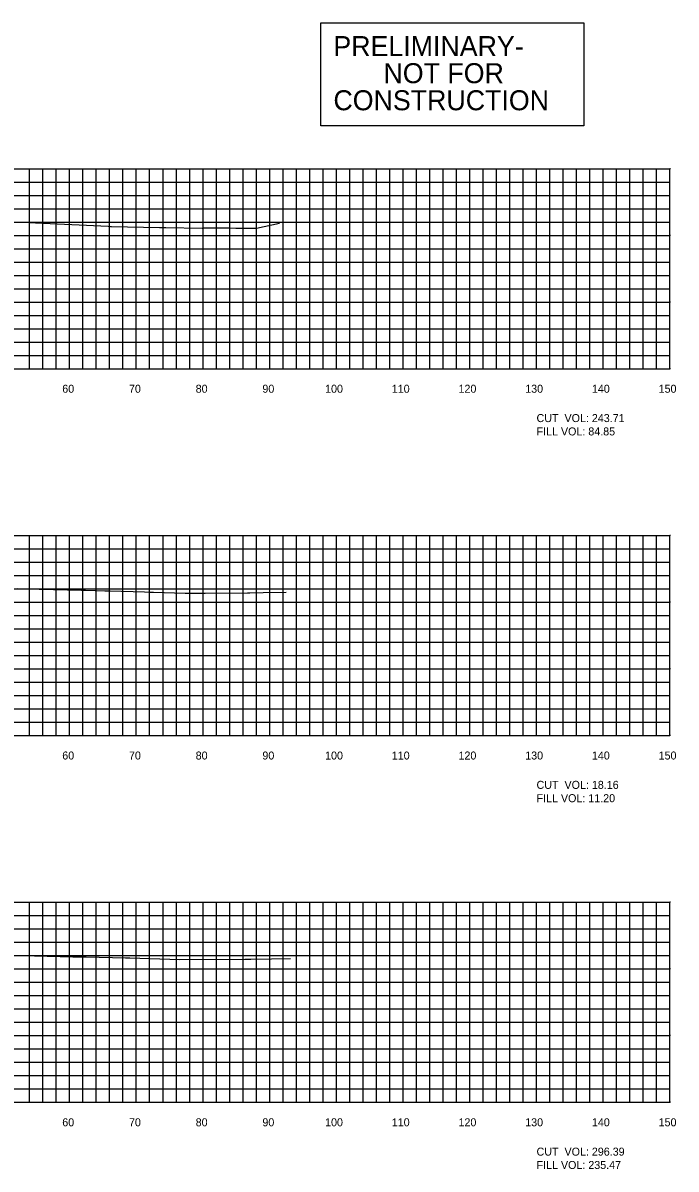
# Model space of a CAD drawing. Extents: x 1800880 to 1814006, y 250083 to 250560.
# Drawn here: x 1812884 to 1812981.9, y 250089.4 to 250261.3 of the extents above; entities that cross this region are included whole.
import ezdxf

# ---------------------------------------------------------------- set-up
doc = ezdxf.new("R2010")
doc.units = 0
for name, color, linetype in [('CL-CNST', 7, 'Continuous'), ('DESIGN - DRAINAGE - Bridges', 7, 'Continuous'), ('DRAINAGETXT', 7, 'Continuous'), ('Level 32', 7, 'Continuous'), ('Level 46', 7, 'Continuous')]:
    doc.layers.add(name, color=color, linetype=linetype)

msp = doc.modelspace()

# ---------------------------------------------------------------- linework, layer by layer
at = {"layer": 'CL-CNST'}
for points in [[(1812883.94, 250231.43), (1812885.87, 250231.32), (1812896.79, 250230.79), (1812897.14, 250230.78), (1812897.3, 250230.78), (1812904.49, 250230.6), (1812904.91, 250230.6), (1812905.41, 250230.59), (1812910.86, 250230.53), (1812910.95, 250230.54), (1812911.32, 250230.54), (1812911.37, 250230.54), (1812914.85, 250230.56), (1812915.9, 250230.51), (1812917.45, 250230.49), (1812919.01, 250230.52), (1812922.48, 250231.24)], [(1812883.14, 250176.47), (1812884.36, 250176.43), (1812892.77, 250176.24), (1812893.39, 250176.23), (1812896.29, 250176.14), (1812897.06, 250176.14), (1812902.23, 250175.96), (1812902.87, 250175.94), (1812903.59, 250175.92), (1812908.31, 250175.77), (1812910.56, 250175.78), (1812911.11, 250175.79), (1812911.3, 250175.79), (1812917.67, 250175.83), (1812917.8, 250175.83), (1812918.01, 250175.83), (1812920.04, 250175.87), (1812923.48, 250175.91)], [(1812883.78, 250121.43), (1812891.47, 250121.26), (1812893.5, 250121.25), (1812899.39, 250121.08), (1812899.58, 250121.08), (1812900.03, 250121.08), (1812907.54, 250120.84), (1812917.25, 250120.89), (1812917.27, 250120.89), (1812917.67, 250120.89), (1812917.83, 250120.89), (1812917.96, 250120.89), (1812918.16, 250120.89), (1812921.27, 250120.95), (1812924.11, 250120.98)]]:
    msp.add_lwpolyline(points, dxfattribs=at)
at = {"layer": 'DESIGN - DRAINAGE - Bridges'}
for p, q in [((1812981, 250209.43), (1812981, 250239.43)), ((1812981.06, 250239.43), (1812981, 250239.43)), ((1812981.06, 250229.43), (1812981, 250229.43)), ((1812981.06, 250219.43), (1812981, 250219.43)), ((1812681, 250209.43), (1812981, 250209.43)), ((1812891, 250209.37), (1812891, 250209.43)), ((1812901, 250209.37), (1812901, 250209.43)), ((1812911, 250209.37), (1812911, 250209.43)), ((1812921, 250209.37), (1812921, 250209.43)), ((1812931, 250209.37), (1812931, 250209.43)), ((1812941, 250209.37), (1812941, 250209.43)), ((1812951, 250209.37), (1812951, 250209.43)), ((1812961, 250209.37), (1812961, 250209.43)), ((1812971, 250209.37), (1812971, 250209.43)), ((1812981, 250209.37), (1812981, 250209.43)), ((1812981.06, 250209.43), (1812981, 250209.43)), ((1812981, 250154.43), (1812981, 250184.43)), ((1812981.06, 250184.43), (1812981, 250184.43)), ((1812981.06, 250174.43), (1812981, 250174.43)), ((1812981.06, 250164.43), (1812981, 250164.43)), ((1812681, 250154.43), (1812981, 250154.43)), ((1812891, 250154.37), (1812891, 250154.43)), ((1812901, 250154.37), (1812901, 250154.43)), ((1812911, 250154.37), (1812911, 250154.43)), ((1812921, 250154.37), (1812921, 250154.43)), ((1812931, 250154.37), (1812931, 250154.43)), ((1812941, 250154.37), (1812941, 250154.43)), ((1812951, 250154.37), (1812951, 250154.43)), ((1812961, 250154.37), (1812961, 250154.43)), ((1812971, 250154.37), (1812971, 250154.43)), ((1812981, 250154.37), (1812981, 250154.43)), ((1812981.06, 250154.43), (1812981, 250154.43)), ((1812981, 250099.43), (1812981, 250129.43)), ((1812981.06, 250129.43), (1812981, 250129.43)), ((1812981.06, 250119.43), (1812981, 250119.43)), ((1812981.06, 250109.43), (1812981, 250109.43)), ((1812681, 250099.43), (1812981, 250099.43)), ((1812891, 250099.37), (1812891, 250099.43)), ((1812901, 250099.37), (1812901, 250099.43)), ((1812911, 250099.37), (1812911, 250099.43)), ((1812921, 250099.37), (1812921, 250099.43)), ((1812931, 250099.37), (1812931, 250099.43)), ((1812941, 250099.37), (1812941, 250099.43)), ((1812951, 250099.37), (1812951, 250099.43)), ((1812961, 250099.37), (1812961, 250099.43)), ((1812971, 250099.37), (1812971, 250099.43)), ((1812981, 250099.37), (1812981, 250099.43)), ((1812981.06, 250099.43), (1812981, 250099.43))]:
    msp.add_line(p, q, dxfattribs=at)
at = {"layer": 'Level 32'}
msp.add_lwpolyline([(1812928.68, 250261.29), (1812968.08, 250261.29), (1812968.08, 250245.85), (1812928.68, 250245.85)], close=True, dxfattribs=at)
at = {"layer": 'Level 46'}
for p, q in [((1812681, 250239.43), (1812981, 250239.43)), ((1812885, 250209.43), (1812885, 250239.43)), ((1812887, 250209.43), (1812887, 250239.43)), ((1812889, 250209.43), (1812889, 250239.43)), ((1812891, 250209.43), (1812891, 250239.43)), ((1812893, 250209.43), (1812893, 250239.43)), ((1812895, 250209.43), (1812895, 250239.43)), ((1812897, 250209.43), (1812897, 250239.43)), ((1812899, 250209.43), (1812899, 250239.43)), ((1812901, 250209.43), (1812901, 250239.43)), ((1812903, 250209.43), (1812903, 250239.43)), ((1812905, 250209.43), (1812905, 250239.43)), ((1812907, 250209.43), (1812907, 250239.43)), ((1812909, 250209.43), (1812909, 250239.43)), ((1812911, 250209.43), (1812911, 250239.43)), ((1812913, 250209.43), (1812913, 250239.43)), ((1812915, 250209.43), (1812915, 250239.43)), ((1812917, 250209.43), (1812917, 250239.43)), ((1812919, 250209.43), (1812919, 250239.43)), ((1812921, 250209.43), (1812921, 250239.43)), ((1812923, 250209.43), (1812923, 250239.43)), ((1812925, 250209.43), (1812925, 250239.43)), ((1812927, 250209.43), (1812927, 250239.43)), ((1812929, 250209.43), (1812929, 250239.43)), ((1812931, 250209.43), (1812931, 250239.43)), ((1812933, 250209.43), (1812933, 250239.43)), ((1812935, 250209.43), (1812935, 250239.43)), ((1812937, 250209.43), (1812937, 250239.43)), ((1812939, 250209.43), (1812939, 250239.43)), ((1812941, 250209.43), (1812941, 250239.43)), ((1812943, 250209.43), (1812943, 250239.43)), ((1812945, 250209.43), (1812945, 250239.43)), ((1812947, 250209.43), (1812947, 250239.43)), ((1812949, 250209.43), (1812949, 250239.43)), ((1812951, 250209.43), (1812951, 250239.43)), ((1812953, 250209.43), (1812953, 250239.43)), ((1812955, 250209.43), (1812955, 250239.43)), ((1812957, 250209.43), (1812957, 250239.43)), ((1812959, 250209.43), (1812959, 250239.43)), ((1812961, 250209.43), (1812961, 250239.43)), ((1812963, 250209.43), (1812963, 250239.43)), ((1812965, 250209.43), (1812965, 250239.43)), ((1812967, 250209.43), (1812967, 250239.43)), ((1812969, 250209.43), (1812969, 250239.43)), ((1812971, 250209.43), (1812971, 250239.43)), ((1812973, 250209.43), (1812973, 250239.43)), ((1812975, 250209.43), (1812975, 250239.43)), ((1812977, 250209.43), (1812977, 250239.43)), ((1812979, 250209.43), (1812979, 250239.43)), ((1812981, 250209.43), (1812981, 250239.43)), ((1812681, 250237.43), (1812981, 250237.43)), ((1812681, 250235.43), (1812981, 250235.43)), ((1812681, 250233.43), (1812981, 250233.43)), ((1812681, 250231.43), (1812981, 250231.43)), ((1812681, 250229.43), (1812981, 250229.43)), ((1812681, 250227.43), (1812981, 250227.43)), ((1812681, 250225.43), (1812981, 250225.43)), ((1812681, 250223.43), (1812981, 250223.43)), ((1812681, 250221.43), (1812981, 250221.43)), ((1812681, 250219.43), (1812981, 250219.43)), ((1812681, 250217.43), (1812981, 250217.43)), ((1812681, 250215.43), (1812981, 250215.43)), ((1812681, 250213.43), (1812981, 250213.43)), ((1812681, 250211.43), (1812981, 250211.43)), ((1812681, 250209.43), (1812981, 250209.43)), ((1812681, 250184.43), (1812981, 250184.43)), ((1812885, 250154.43), (1812885, 250184.43)), ((1812887, 250154.43), (1812887, 250184.43)), ((1812889, 250154.43), (1812889, 250184.43)), ((1812891, 250154.43), (1812891, 250184.43)), ((1812893, 250154.43), (1812893, 250184.43)), ((1812895, 250154.43), (1812895, 250184.43)), ((1812897, 250154.43), (1812897, 250184.43)), ((1812899, 250154.43), (1812899, 250184.43)), ((1812901, 250154.43), (1812901, 250184.43)), ((1812903, 250154.43), (1812903, 250184.43)), ((1812905, 250154.43), (1812905, 250184.43)), ((1812907, 250154.43), (1812907, 250184.43)), ((1812909, 250154.43), (1812909, 250184.43)), ((1812911, 250154.43), (1812911, 250184.43)), ((1812913, 250154.43), (1812913, 250184.43)), ((1812915, 250154.43), (1812915, 250184.43)), ((1812917, 250154.43), (1812917, 250184.43)), ((1812919, 250154.43), (1812919, 250184.43)), ((1812921, 250154.43), (1812921, 250184.43)), ((1812923, 250154.43), (1812923, 250184.43)), ((1812925, 250154.43), (1812925, 250184.43)), ((1812927, 250154.43), (1812927, 250184.43)), ((1812929, 250154.43), (1812929, 250184.43)), ((1812931, 250154.43), (1812931, 250184.43)), ((1812933, 250154.43), (1812933, 250184.43)), ((1812935, 250154.43), (1812935, 250184.43)), ((1812937, 250154.43), (1812937, 250184.43)), ((1812939, 250154.43), (1812939, 250184.43)), ((1812941, 250154.43), (1812941, 250184.43)), ((1812943, 250154.43), (1812943, 250184.43)), ((1812945, 250154.43), (1812945, 250184.43)), ((1812947, 250154.43), (1812947, 250184.43)), ((1812949, 250154.43), (1812949, 250184.43)), ((1812951, 250154.43), (1812951, 250184.43)), ((1812953, 250154.43), (1812953, 250184.43)), ((1812955, 250154.43), (1812955, 250184.43)), ((1812957, 250154.43), (1812957, 250184.43)), ((1812959, 250154.43), (1812959, 250184.43)), ((1812961, 250154.43), (1812961, 250184.43)), ((1812963, 250154.43), (1812963, 250184.43)), ((1812965, 250154.43), (1812965, 250184.43)), ((1812967, 250154.43), (1812967, 250184.43)), ((1812969, 250154.43), (1812969, 250184.43)), ((1812971, 250154.43), (1812971, 250184.43)), ((1812973, 250154.43), (1812973, 250184.43)), ((1812975, 250154.43), (1812975, 250184.43)), ((1812977, 250154.43), (1812977, 250184.43)), ((1812979, 250154.43), (1812979, 250184.43)), ((1812981, 250154.43), (1812981, 250184.43)), ((1812681, 250182.43), (1812981, 250182.43)), ((1812681, 250180.43), (1812981, 250180.43)), ((1812681, 250178.43), (1812981, 250178.43)), ((1812681, 250176.43), (1812981, 250176.43)), ((1812681, 250174.43), (1812981, 250174.43)), ((1812681, 250172.43), (1812981, 250172.43)), ((1812681, 250170.43), (1812981, 250170.43)), ((1812681, 250168.43), (1812981, 250168.43)), ((1812681, 250166.43), (1812981, 250166.43)), ((1812681, 250164.43), (1812981, 250164.43)), ((1812681, 250162.43), (1812981, 250162.43)), ((1812681, 250160.43), (1812981, 250160.43)), ((1812681, 250158.43), (1812981, 250158.43)), ((1812681, 250156.43), (1812981, 250156.43)), ((1812681, 250154.43), (1812981, 250154.43)), ((1812681, 250129.43), (1812981, 250129.43)), ((1812885, 250099.43), (1812885, 250129.43)), ((1812887, 250099.43), (1812887, 250129.43)), ((1812889, 250099.43), (1812889, 250129.43)), ((1812891, 250099.43), (1812891, 250129.43)), ((1812893, 250099.43), (1812893, 250129.43)), ((1812895, 250099.43), (1812895, 250129.43)), ((1812897, 250099.43), (1812897, 250129.43)), ((1812899, 250099.43), (1812899, 250129.43)), ((1812901, 250099.43), (1812901, 250129.43)), ((1812903, 250099.43), (1812903, 250129.43)), ((1812905, 250099.43), (1812905, 250129.43)), ((1812907, 250099.43), (1812907, 250129.43)), ((1812909, 250099.43), (1812909, 250129.43)), ((1812911, 250099.43), (1812911, 250129.43)), ((1812913, 250099.43), (1812913, 250129.43)), ((1812915, 250099.43), (1812915, 250129.43)), ((1812917, 250099.43), (1812917, 250129.43)), ((1812919, 250099.43), (1812919, 250129.43)), ((1812921, 250099.43), (1812921, 250129.43)), ((1812923, 250099.43), (1812923, 250129.43)), ((1812925, 250099.43), (1812925, 250129.43)), ((1812927, 250099.43), (1812927, 250129.43)), ((1812929, 250099.43), (1812929, 250129.43)), ((1812931, 250099.43), (1812931, 250129.43)), ((1812933, 250099.43), (1812933, 250129.43)), ((1812935, 250099.43), (1812935, 250129.43)), ((1812937, 250099.43), (1812937, 250129.43)), ((1812939, 250099.43), (1812939, 250129.43)), ((1812941, 250099.43), (1812941, 250129.43)), ((1812943, 250099.43), (1812943, 250129.43)), ((1812945, 250099.43), (1812945, 250129.43)), ((1812947, 250099.43), (1812947, 250129.43)), ((1812949, 250099.43), (1812949, 250129.43)), ((1812951, 250099.43), (1812951, 250129.43)), ((1812953, 250099.43), (1812953, 250129.43)), ((1812955, 250099.43), (1812955, 250129.43)), ((1812957, 250099.43), (1812957, 250129.43)), ((1812959, 250099.43), (1812959, 250129.43)), ((1812961, 250099.43), (1812961, 250129.43)), ((1812963, 250099.43), (1812963, 250129.43)), ((1812965, 250099.43), (1812965, 250129.43)), ((1812967, 250099.43), (1812967, 250129.43)), ((1812969, 250099.43), (1812969, 250129.43)), ((1812971, 250099.43), (1812971, 250129.43)), ((1812973, 250099.43), (1812973, 250129.43)), ((1812975, 250099.43), (1812975, 250129.43)), ((1812977, 250099.43), (1812977, 250129.43)), ((1812979, 250099.43), (1812979, 250129.43)), ((1812981, 250099.43), (1812981, 250129.43)), ((1812681, 250127.43), (1812981, 250127.43)), ((1812681, 250125.43), (1812981, 250125.43)), ((1812681, 250123.43), (1812981, 250123.43)), ((1812681, 250121.43), (1812981, 250121.43)), ((1812681, 250119.43), (1812981, 250119.43)), ((1812681, 250117.43), (1812981, 250117.43)), ((1812681, 250115.43), (1812981, 250115.43)), ((1812681, 250113.43), (1812981, 250113.43)), ((1812681, 250111.43), (1812981, 250111.43)), ((1812681, 250109.43), (1812981, 250109.43)), ((1812681, 250107.43), (1812981, 250107.43)), ((1812681, 250105.43), (1812981, 250105.43)), ((1812681, 250103.43), (1812981, 250103.43)), ((1812681, 250101.43), (1812981, 250101.43)), ((1812681, 250099.43), (1812981, 250099.43))]:
    msp.add_line(p, q, dxfattribs=at)

# ---------------------------------------------------------------- texts
for s, p in [('60', (1812889.9, 250205.83)), ('70', (1812899.9, 250205.83)), ('80', (1812909.9, 250205.83)), ('90', (1812919.9, 250205.83)), ('100', (1812929.3, 250205.83)), ('110', (1812939.3, 250205.83)), ('120', (1812949.3, 250205.83)), ('130', (1812959.3, 250205.83)), ('140', (1812969.3, 250205.83)), ('150', (1812979.3, 250205.83)), ('60', (1812889.9, 250150.83)), ('70', (1812899.9, 250150.83)), ('80', (1812909.9, 250150.83)), ('90', (1812919.9, 250150.83)), ('100', (1812929.3, 250150.83)), ('110', (1812939.3, 250150.83)), ('120', (1812949.3, 250150.83)), ('130', (1812959.3, 250150.83)), ('140', (1812969.3, 250150.83)), ('150', (1812979.3, 250150.83)), ('60', (1812889.9, 250095.83)), ('70', (1812899.9, 250095.83)), ('80', (1812909.9, 250095.83)), ('90', (1812919.9, 250095.83)), ('100', (1812929.3, 250095.83)), ('110', (1812939.3, 250095.83)), ('120', (1812949.3, 250095.83)), ('130', (1812959.3, 250095.83)), ('140', (1812969.3, 250095.83)), ('150', (1812979.3, 250095.83))]:
    msp.add_text(s, height=1.2).set_placement(p)
at = {"layer": 'DRAINAGETXT'}
for s, p in [('CUT  VOL: 243.71', (1812961, 250201.43)), ('FILL VOL: 84.85', (1812961, 250199.43)), ('CUT  VOL: 18.16', (1812961, 250146.43)), ('FILL VOL: 11.20', (1812961, 250144.43)), ('CUT  VOL: 296.39', (1812961, 250091.43)), ('FILL VOL: 235.47', (1812961, 250089.43))]:
    msp.add_text(s, height=1.2, dxfattribs=at).set_placement(p)
at = {"layer": 'Level 32'}
for s, p in [('PRELIMINARY-', (1812930.54, 250256.31)), ('NOT FOR', (1812938.05, 250252.25)), ('CONSTRUCTION', (1812930.55, 250248.19))]:
    msp.add_text(s, height=3, dxfattribs=at).set_placement(p)

doc.saveas('drawing.dxf')
